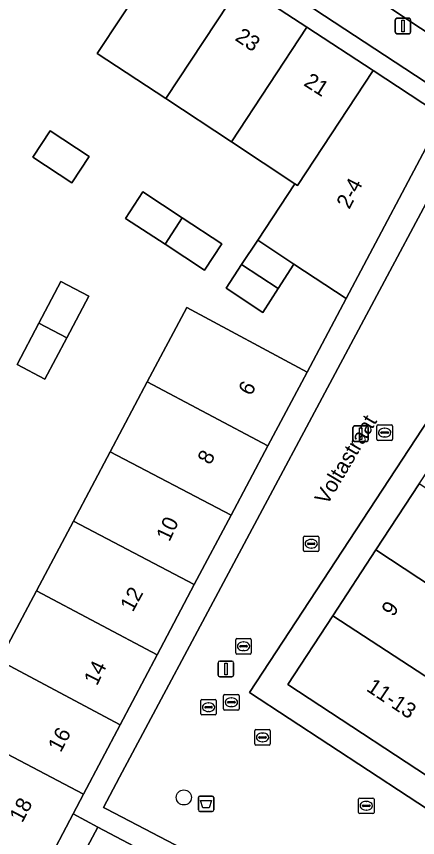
# Model space of a CAD drawing. Extents: x 159279 to 160377, y 384531 to 385888.
# Drawn here: x 160116.6 to 160142.5, y 384863.4 to 384916.5 of the extents above; entities that cross this region are included whole.
import ezdxf

# ---------------------------------------------------------------- set-up
doc = ezdxf.new("R2010")
doc.units = 0
for name, color, linetype in [('IMGEO_Afvalbak', 7, 'Continuous'), ('IMGEO_Boom', 7, 'Continuous'), ('IMGEO_Erf', 7, 'Continuous'), ('IMGEO_Kolk', 7, 'Continuous'), ('IMGEO_Lichtmast', 7, 'Continuous'), ('IMGEO_Muur', 7, 'Continuous'), ('IMGEO_Openbare_ruimte_label', 7, 'Continuous'), ('IMGEO_Pand', 7, 'Continuous'), ('IMGEO_Pand_nummerreeks', 7, 'Continuous'), ('IMGEO_Parkeervlak_open', 7, 'Continuous'), ('IMGEO_Rijbaan_lokaal_open', 7, 'Continuous'), ('IMGEO_Rioolput', 7, 'Continuous'), ('IMGEO_Voetpad_open', 7, 'Continuous')]:
    doc.layers.add(name, color=color, linetype=linetype)

msp = doc.modelspace()

# ---------------------------------------------------------------- linework, layer by layer
at = {"layer": 'IMGEO_Afvalbak'}
for p, q in [((160128.331, 384865.202), (160128.331, 384866.002)), ((160128.331, 384866.002), (160128.331, 384865.202)), ((160128.431, 384866.102), (160129.221, 384866.102)), ((160129.221, 384866.102), (160128.431, 384866.102)), ((160129.321, 384866.002), (160129.321, 384865.202)), ((160129.321, 384865.202), (160129.321, 384866.002)), ((160129.221, 384865.102), (160128.431, 384865.102)), ((160128.431, 384865.102), (160129.221, 384865.102))]:
    msp.add_line(p, q, dxfattribs=at)
msp.add_lwpolyline([(160128.474, 384865.816), (160129.178, 384865.816), (160129.029, 384865.346), (160128.623, 384865.346), (160128.474, 384865.816)], dxfattribs=at)
for centre, start, end in [((160128.431, 384866.002), 90, 180), ((160128.431, 384866.002), 90, 180), ((160129.221, 384866.002), 0, 90), ((160129.221, 384866.002), 360, 90), ((160128.431, 384865.202), 180, 270), ((160128.431, 384865.202), 180, 270), ((160129.221, 384865.202), 270, 0), ((160129.221, 384865.202), 270, 0)]:
    msp.add_arc(centre, 0.1, start, end, dxfattribs=at)
at = {"layer": 'IMGEO_Boom'}
msp.add_circle((160127.392, 384866.013), 0.489, dxfattribs=at)
at = {"layer": 'IMGEO_Erf'}
for points in [[(160115.461, 384874.856), (160117.857, 384879.37), (160120.252, 384883.882), (160122.633, 384888.368), (160125.028, 384892.882), (160127.58, 384897.69), (160135.373, 384893.518), (160137.897, 384898.278), (160134.512, 384900.483), (160133.487, 384898.91), (160132.489, 384897.377), (160130.12, 384898.936), (160131.125, 384900.462), (160132.172, 384902.053), (160134.568, 384905.693), (160130.475, 384908.395), (160126.231, 384911.197), (160121.797, 384914.125), (160126.501, 384921.251), (160120.794, 384924.922), (160116.735, 384918.777), (160114.751, 384920.091)], [(160117.671, 384856.282), (160121.822, 384864.098), (160120.237, 384864.943), (160118.441, 384861.542)]]:
    msp.add_lwpolyline(points, dxfattribs=at)
for points in [[(160118.749, 384909.118), (160121.262, 384907.465), (160120.141, 384905.761), (160117.628, 384907.414)], [(160124.743, 384905.161), (160127.294, 384903.49), (160129.845, 384901.818), (160128.727, 384900.112), (160126.176, 384901.784), (160123.625, 384903.455)], [(160118.024, 384896.682), (160119.436, 384899.363), (160121.241, 384898.413), (160119.822, 384895.733), (160118.402, 384893.052), (160116.613, 384894)]]:
    msp.add_lwpolyline(points, close=True, dxfattribs=at)
at = {"layer": 'IMGEO_Kolk'}
for p, q in [((160139.875, 384889.174), (160139.875, 384890.026)), ((160139.95, 384890.1), (160140.802, 384890.1)), ((160140.363, 384889.88), (160140.388, 384889.88)), ((160140.876, 384890.026), (160140.876, 384889.174)), ((160140.134, 384889.594), (160140.134, 384889.606)), ((160140.572, 384889.557), (160140.174, 384889.557)), ((160140.177, 384889.643), (160140.575, 384889.643)), ((160140.618, 384889.606), (160140.618, 384889.594)), ((160140.802, 384889.1), (160139.95, 384889.1)), ((160140.386, 384889.32), (160140.361, 384889.32)), ((160135.128, 384881.988), (160135.128, 384882.84)), ((160135.203, 384882.914), (160136.055, 384882.914)), ((160135.43, 384882.457), (160135.828, 384882.457)), ((160135.616, 384882.694), (160135.641, 384882.694)), ((160136.129, 384882.84), (160136.129, 384881.988)), ((160136.055, 384881.914), (160135.203, 384881.914)), ((160135.387, 384882.408), (160135.387, 384882.42)), ((160135.825, 384882.371), (160135.427, 384882.371)), ((160135.639, 384882.134), (160135.614, 384882.134)), ((160135.871, 384882.42), (160135.871, 384882.408)), ((160130.751, 384875.358), (160130.751, 384876.21)), ((160130.826, 384876.284), (160131.678, 384876.284)), ((160131.752, 384876.21), (160131.752, 384875.358)), ((160131.01, 384875.778), (160131.01, 384875.79)), ((160131.448, 384875.741), (160131.05, 384875.741)), ((160131.053, 384875.827), (160131.451, 384875.827)), ((160131.239, 384876.064), (160131.264, 384876.064)), ((160131.494, 384875.79), (160131.494, 384875.778)), ((160131.678, 384875.284), (160130.826, 384875.284)), ((160131.262, 384875.504), (160131.237, 384875.504)), ((160131.981, 384869.47), (160131.981, 384870.322)), ((160132.056, 384870.396), (160132.908, 384870.396)), ((160132.982, 384870.322), (160132.982, 384869.47)), ((160132.24, 384869.89), (160132.24, 384869.902)), ((160132.678, 384869.853), (160132.28, 384869.853)), ((160132.283, 384869.939), (160132.681, 384869.939)), ((160132.469, 384870.176), (160132.494, 384870.176)), ((160132.724, 384869.902), (160132.724, 384869.89)), ((160132.908, 384869.396), (160132.056, 384869.396)), ((160132.492, 384869.616), (160132.467, 384869.616)), ((160138.688, 384865.048), (160138.688, 384865.9)), ((160138.763, 384865.974), (160139.615, 384865.974)), ((160138.947, 384865.468), (160138.947, 384865.48)), ((160138.99, 384865.517), (160139.388, 384865.517)), ((160139.176, 384865.754), (160139.201, 384865.754)), ((160139.431, 384865.48), (160139.431, 384865.468)), ((160139.689, 384865.9), (160139.689, 384865.048)), ((160139.615, 384864.974), (160138.763, 384864.974)), ((160139.385, 384865.431), (160138.987, 384865.431)), ((160139.199, 384865.194), (160139.174, 384865.194))]:
    msp.add_line(p, q, dxfattribs=at)
for points in [[(160139.875, 384889.174), (160139.875, 384890.026)], [(160139.95, 384890.1), (160140.802, 384890.1)], [(160140.876, 384890.026), (160140.876, 384889.174)], [(160140.802, 384889.1), (160139.95, 384889.1)], [(160135.128, 384881.988), (160135.128, 384882.84)], [(160135.203, 384882.914), (160136.055, 384882.914)], [(160136.129, 384882.84), (160136.129, 384881.988)], [(160136.055, 384881.914), (160135.203, 384881.914)], [(160130.751, 384875.358), (160130.751, 384876.21)], [(160130.826, 384876.284), (160131.678, 384876.284)], [(160131.752, 384876.21), (160131.752, 384875.358)], [(160131.678, 384875.284), (160130.826, 384875.284)], [(160131.981, 384869.47), (160131.981, 384870.322)], [(160132.056, 384870.396), (160132.908, 384870.396)], [(160132.982, 384870.322), (160132.982, 384869.47)], [(160132.908, 384869.396), (160132.056, 384869.396)], [(160138.688, 384865.048), (160138.688, 384865.9)], [(160138.763, 384865.974), (160139.615, 384865.974)], [(160139.689, 384865.9), (160139.689, 384865.048)], [(160139.615, 384864.974), (160138.763, 384864.974)]]:
    msp.add_lwpolyline(points, dxfattribs=at)
for centre, radius, start, end in [((160139.952, 384890.024), 0.0765, 91.552, 178.448), ((160139.952, 384890.024), 0.0765, 91.552, 178.448), ((160140.8, 384890.024), 0.0765, 1.552, 88.448), ((160140.8, 384890.024), 0.0765, 1.552, 88.448), ((160140.174, 384889.603), 0.0403, 85.8775, 175.7526), ((160140.171, 384889.593), 0.0366, 178.938, 274.7102), ((160140.575, 384889.6), 0.043, 264.8664, 352.4533), ((160140.579, 384889.605), 0.0386, 1.7309, 96.639), ((160139.952, 384889.176), 0.0765, 181.552, 268.448), ((160139.952, 384889.176), 0.0765, 181.552, 268.448), ((160140.8, 384889.176), 0.0765, 271.552, 358.448), ((160140.8, 384889.176), 0.0765, 271.552, 358.448), ((160135.205, 384882.838), 0.0765, 91.552, 178.448), ((160135.205, 384882.838), 0.0765, 91.552, 178.448), ((160135.427, 384882.417), 0.0403, 85.8775, 175.7526), ((160135.832, 384882.419), 0.0386, 1.7309, 96.639), ((160136.053, 384882.838), 0.0765, 1.552, 88.448), ((160136.053, 384882.838), 0.0765, 1.552, 88.448), ((160135.205, 384881.99), 0.0765, 181.552, 268.448), ((160135.205, 384881.99), 0.0765, 181.552, 268.448), ((160135.424, 384882.407), 0.0366, 178.938, 274.7102), ((160135.828, 384882.414), 0.043, 264.8664, 352.4533), ((160136.053, 384881.99), 0.0765, 271.552, 358.448), ((160136.053, 384881.99), 0.0765, 271.552, 358.448), ((160130.828, 384876.208), 0.0765, 91.552, 178.448), ((160130.828, 384876.208), 0.0765, 91.552, 178.448), ((160131.676, 384876.208), 0.0765, 1.552, 88.448), ((160131.676, 384876.208), 0.0765, 1.552, 88.448), ((160131.05, 384875.787), 0.0403, 85.8775, 175.7526), ((160131.047, 384875.777), 0.0366, 178.938, 274.7102), ((160131.451, 384875.784), 0.043, 264.8664, 352.4533), ((160131.455, 384875.789), 0.0386, 1.7309, 96.639), ((160130.828, 384875.36), 0.0765, 181.552, 268.448), ((160130.828, 384875.36), 0.0765, 181.552, 268.448), ((160131.676, 384875.36), 0.0765, 271.552, 358.448), ((160131.676, 384875.36), 0.0765, 271.552, 358.448), ((160132.058, 384870.32), 0.0765, 91.552, 178.448), ((160132.058, 384870.32), 0.0765, 91.552, 178.448), ((160132.906, 384870.32), 0.0765, 1.552, 88.448), ((160132.906, 384870.32), 0.0765, 1.552, 88.448), ((160132.28, 384869.899), 0.0403, 85.8775, 175.7526), ((160132.277, 384869.889), 0.0366, 178.938, 274.7102), ((160132.681, 384869.896), 0.043, 264.8664, 352.4533), ((160132.685, 384869.901), 0.0386, 1.7309, 96.639), ((160132.058, 384869.472), 0.0765, 181.552, 268.448), ((160132.058, 384869.472), 0.0765, 181.552, 268.448), ((160132.906, 384869.472), 0.0765, 271.552, 358.448), ((160132.906, 384869.472), 0.0765, 271.552, 358.448), ((160138.765, 384865.898), 0.0765, 91.552, 178.448), ((160138.765, 384865.898), 0.0765, 91.552, 178.448), ((160138.987, 384865.477), 0.0403, 85.8775, 175.7526), ((160138.984, 384865.467), 0.0366, 178.938, 274.7102), ((160139.388, 384865.474), 0.043, 264.8664, 352.4533), ((160139.392, 384865.479), 0.0386, 1.7309, 96.639), ((160139.613, 384865.898), 0.0765, 1.552, 88.448), ((160139.613, 384865.898), 0.0765, 1.552, 88.448), ((160138.765, 384865.05), 0.0765, 181.552, 268.448), ((160138.765, 384865.05), 0.0765, 181.552, 268.448), ((160139.613, 384865.05), 0.0765, 271.552, 358.448), ((160139.613, 384865.05), 0.0765, 271.552, 358.448)]:
    msp.add_arc(centre, radius, start, end, dxfattribs=at)
for centre, major_axis, ratio, start_param, end_param in [((160140.362, 384889.6), (-0.387, 0.002), 0.722429, 4.712389, 7.853982), ((160140.387, 384889.6), (-0.39, 0.002), 0.717154, 1.570796, 4.712389), ((160135.615, 384882.414), (-0.387, 0.002), 0.722429, 4.712389, 7.853982), ((160135.64, 384882.414), (-0.39, 0.002), 0.717154, 1.570796, 4.712389), ((160131.238, 384875.784), (-0.387, 0.002), 0.722429, 4.712389, 7.853982), ((160131.263, 384875.784), (-0.39, 0.002), 0.717154, 1.570796, 4.712389), ((160132.468, 384869.896), (-0.387, 0.002), 0.722429, 4.712389, 7.853982), ((160132.493, 384869.896), (-0.39, 0.002), 0.717154, 1.570796, 4.712389), ((160139.175, 384865.474), (-0.387, 0.002), 0.722429, 4.712389, 7.853982), ((160139.2, 384865.474), (-0.39, 0.002), 0.717154, 1.570796, 4.712389)]:
    msp.add_ellipse(centre, major_axis=major_axis, ratio=ratio, start_param=start_param, end_param=end_param, dxfattribs=at)
at = {"layer": 'IMGEO_Lichtmast'}
for p, q in [((160141.063, 384915.492), (160141.063, 384916.292)), ((160141.063, 384916.292), (160141.063, 384915.492)), ((160141.163, 384916.392), (160141.953, 384916.392)), ((160141.953, 384916.392), (160141.163, 384916.392)), ((160142.053, 384916.292), (160142.053, 384915.492)), ((160142.053, 384915.492), (160142.053, 384916.292)), ((160141.953, 384915.392), (160141.163, 384915.392)), ((160141.163, 384915.392), (160141.953, 384915.392)), ((160138.323, 384889.136), (160138.323, 384889.936)), ((160138.323, 384889.936), (160138.323, 384889.136)), ((160138.423, 384890.036), (160139.213, 384890.036)), ((160139.213, 384890.036), (160138.423, 384890.036)), ((160139.313, 384889.936), (160139.313, 384889.136)), ((160139.313, 384889.136), (160139.313, 384889.936)), ((160139.213, 384889.036), (160138.423, 384889.036)), ((160138.423, 384889.036), (160139.213, 384889.036)), ((160129.613, 384873.92), (160129.613, 384874.72)), ((160129.613, 384874.72), (160129.613, 384873.92)), ((160129.713, 384874.82), (160130.503, 384874.82)), ((160130.503, 384874.82), (160129.713, 384874.82)), ((160130.603, 384874.72), (160130.603, 384873.92)), ((160130.603, 384873.92), (160130.603, 384874.72)), ((160130.503, 384873.82), (160129.713, 384873.82)), ((160129.713, 384873.82), (160130.503, 384873.82))]:
    msp.add_line(p, q, dxfattribs=at)
for points in [[(160141.483, 384916.267), (160141.633, 384916.267), (160141.633, 384915.517), (160141.483, 384915.517), (160141.483, 384916.267)], [(160138.743, 384889.911), (160138.893, 384889.911), (160138.893, 384889.161), (160138.743, 384889.161), (160138.743, 384889.911)], [(160130.033, 384874.695), (160130.183, 384874.695), (160130.183, 384873.945), (160130.033, 384873.945), (160130.033, 384874.695)]]:
    msp.add_lwpolyline(points, dxfattribs=at)
for centre, start, end in [((160141.163, 384916.292), 90, 180), ((160141.163, 384916.292), 90, 180), ((160141.953, 384916.292), 0, 90), ((160141.953, 384916.292), 360, 90), ((160141.163, 384915.492), 180, 270), ((160141.163, 384915.492), 180, 270), ((160141.953, 384915.492), 270, 0), ((160141.953, 384915.492), 270, 0), ((160138.423, 384889.936), 90, 180), ((160138.423, 384889.936), 90, 180), ((160139.213, 384889.936), 0, 90), ((160139.213, 384889.936), 360, 90), ((160138.423, 384889.136), 180, 270), ((160138.423, 384889.136), 180, 270), ((160139.213, 384889.136), 270, 0), ((160139.213, 384889.136), 270, 0), ((160129.713, 384874.72), 90, 180), ((160129.713, 384874.72), 90, 180), ((160130.503, 384874.72), 0, 90), ((160130.503, 384874.72), 360, 90), ((160129.713, 384873.92), 180, 270), ((160129.713, 384873.92), 180, 270), ((160130.503, 384873.92), 270, 0), ((160130.503, 384873.92), 270, 0)]:
    msp.add_arc(centre, 0.1, start, end, dxfattribs=at)
at = {"layer": 'IMGEO_Muur'}
msp.add_lwpolyline([(160137.897, 384898.278), (160135.373, 384893.518)], dxfattribs=at)
at = {"layer": 'IMGEO_Pand'}
for points in [[(160131.097, 384918.607), (160126.673, 384921.51), (160126.501, 384921.251), (160121.797, 384914.125), (160126.231, 384911.197)], [(160135.349, 384915.816), (160131.097, 384918.607), (160126.231, 384911.197), (160130.475, 384908.395)], [(160130.475, 384908.395), (160134.568, 384905.693), (160134.745, 384905.577), (160139.626, 384913.009), (160135.349, 384915.816)], [(160132.172, 384902.053), (160134.512, 384900.483), (160137.897, 384898.278), (160143.994, 384909.777), (160144.253, 384909.614), (160144.413, 384909.868), (160139.626, 384913.009), (160134.745, 384905.577), (160134.568, 384905.693)], [(160121.262, 384907.465), (160118.749, 384909.118), (160117.628, 384907.414), (160120.141, 384905.761)], [(160127.294, 384903.49), (160124.743, 384905.161), (160123.625, 384903.455), (160126.176, 384901.784)], [(160129.845, 384901.818), (160127.294, 384903.49), (160126.176, 384901.784), (160128.727, 384900.112)], [(160134.512, 384900.483), (160132.172, 384902.053), (160131.125, 384900.462), (160133.487, 384898.91)], [(160131.125, 384900.462), (160130.12, 384898.936), (160132.489, 384897.377), (160133.487, 384898.91)], [(160121.241, 384898.413), (160119.436, 384899.363), (160118.024, 384896.682), (160119.822, 384895.733)], [(160132.832, 384888.739), (160135.373, 384893.518), (160127.58, 384897.69), (160125.028, 384892.882)], [(160119.822, 384895.733), (160118.024, 384896.682), (160116.613, 384894), (160118.402, 384893.052)], [(160130.447, 384884.255), (160132.832, 384888.739), (160125.028, 384892.882), (160122.633, 384888.368)], [(160128.063, 384879.771), (160130.447, 384884.255), (160122.633, 384888.368), (160120.252, 384883.882)], [(160147.188, 384877.161), (160149.946, 384881.47), (160142.614, 384886.285), (160139.801, 384882.012)], [(160120.252, 384883.882), (160117.857, 384879.37), (160125.663, 384875.225), (160128.063, 384879.771)], [(160139.801, 384882.012), (160137.017, 384877.756), (160144.453, 384872.896), (160144.624, 384873.156), (160147.188, 384877.161)], [(160123.278, 384870.706), (160125.663, 384875.225), (160117.857, 384879.37), (160115.461, 384874.856)], [(160148.287, 384870.708), (160144.624, 384873.156), (160144.453, 384872.896), (160137.017, 384877.756), (160134.115, 384873.317), (160145.213, 384866.029), (160146.915, 384868.618)], [(160115.461, 384874.856), (160113.067, 384870.344), (160120.907, 384866.214), (160123.278, 384870.706)], [(160113.067, 384870.344), (160110.603, 384865.702), (160118.441, 384861.542), (160120.237, 384864.943), (160120.907, 384866.214)], [(160126.537, 384861.6), (160121.822, 384864.098), (160117.671, 384856.282), (160122.388, 384853.786)]]:
    msp.add_lwpolyline(points, close=True, dxfattribs=at)
at = {"layer": 'IMGEO_Parkeervlak_open'}
msp.add_lwpolyline([(160132.912, 384924.765), (160131.753, 384923.028), (160147.042, 384912.862), (160148.124, 384914.548)], close=True, dxfattribs=at)
at = {"layer": 'IMGEO_Rijbaan_lokaal_open'}
msp.add_lwpolyline([(160144.46, 384864.387), (160131.638, 384872.788), (160152.283, 384904.295), (160145.682, 384908.652), (160145.415, 384908.828), (160123.226, 384867.33), (160122.202, 384865.37), (160122.406, 384865.263), (160160.06, 384845.593), (160164.806, 384843.113), (160173.478, 384845.373)], close=True, dxfattribs=at)
at = {"layer": 'IMGEO_Rioolput'}
for p, q in [((160129.965, 384871.737), (160129.965, 384872.589)), ((160130.04, 384872.663), (160130.892, 384872.663)), ((160130.453, 384872.443), (160130.478, 384872.443)), ((160130.966, 384872.589), (160130.966, 384871.737)), ((160128.49, 384871.42), (160128.49, 384872.272)), ((160128.565, 384872.346), (160129.417, 384872.346)), ((160128.749, 384871.84), (160128.749, 384871.852)), ((160128.792, 384871.889), (160129.19, 384871.889)), ((160128.978, 384872.126), (160129.003, 384872.126)), ((160129.233, 384871.852), (160129.233, 384871.84)), ((160129.491, 384872.272), (160129.491, 384871.42)), ((160130.224, 384872.157), (160130.224, 384872.169)), ((160130.662, 384872.12), (160130.264, 384872.12)), ((160130.267, 384872.206), (160130.665, 384872.206)), ((160130.476, 384871.883), (160130.451, 384871.883)), ((160130.708, 384872.169), (160130.708, 384872.157)), ((160129.417, 384871.346), (160128.565, 384871.346)), ((160129.187, 384871.803), (160128.789, 384871.803)), ((160129.001, 384871.566), (160128.976, 384871.566)), ((160130.892, 384871.663), (160130.04, 384871.663))]:
    msp.add_line(p, q, dxfattribs=at)
for points in [[(160129.965, 384871.737), (160129.965, 384872.589)], [(160130.04, 384872.663), (160130.892, 384872.663)], [(160130.966, 384872.589), (160130.966, 384871.737)], [(160128.49, 384871.42), (160128.49, 384872.272)], [(160128.565, 384872.346), (160129.417, 384872.346)], [(160129.491, 384872.272), (160129.491, 384871.42)], [(160129.417, 384871.346), (160128.565, 384871.346)], [(160130.892, 384871.663), (160130.04, 384871.663)]]:
    msp.add_lwpolyline(points, dxfattribs=at)
for centre, radius, start, end in [((160130.042, 384872.587), 0.0765, 91.552, 178.448), ((160130.042, 384872.587), 0.0765, 91.552, 178.448), ((160130.89, 384872.587), 0.0765, 1.552, 88.448), ((160130.89, 384872.587), 0.0765, 1.552, 88.448), ((160128.567, 384872.27), 0.0765, 91.552, 178.448), ((160128.567, 384872.27), 0.0765, 91.552, 178.448), ((160128.789, 384871.849), 0.0403, 85.8775, 175.7526), ((160128.786, 384871.839), 0.0366, 178.938, 274.7102), ((160129.19, 384871.846), 0.043, 264.8664, 352.4533), ((160129.194, 384871.851), 0.0386, 1.7309, 96.639), ((160129.415, 384872.27), 0.0765, 1.552, 88.448), ((160129.415, 384872.27), 0.0765, 1.552, 88.448), ((160130.264, 384872.166), 0.0403, 85.8775, 175.7526), ((160130.261, 384872.156), 0.0366, 178.938, 274.7102), ((160130.665, 384872.163), 0.043, 264.8664, 352.4533), ((160130.669, 384872.168), 0.0386, 1.7309, 96.639), ((160128.567, 384871.422), 0.0765, 181.552, 268.448), ((160128.567, 384871.422), 0.0765, 181.552, 268.448), ((160129.415, 384871.422), 0.0765, 271.552, 358.448), ((160129.415, 384871.422), 0.0765, 271.552, 358.448), ((160130.042, 384871.739), 0.0765, 181.552, 268.448), ((160130.042, 384871.739), 0.0765, 181.552, 268.448), ((160130.89, 384871.739), 0.0765, 271.552, 358.448), ((160130.89, 384871.739), 0.0765, 271.552, 358.448)]:
    msp.add_arc(centre, radius, start, end, dxfattribs=at)
for centre, major_axis, ratio, start_param, end_param in [((160130.452, 384872.163), (-0.387, 0.002), 0.722429, 4.712389, 7.853982), ((160130.477, 384872.163), (-0.39, 0.002), 0.717154, 1.570796, 4.712389), ((160128.977, 384871.846), (-0.387, 0.002), 0.722429, 4.712389, 7.853982), ((160129.002, 384871.846), (-0.39, 0.002), 0.717154, 1.570796, 4.712389)]:
    msp.add_ellipse(centre, major_axis=major_axis, ratio=ratio, start_param=start_param, end_param=end_param, dxfattribs=at)
at = {"layer": 'IMGEO_Voetpad_open'}
for points in [[(160086.157, 384939.222), (160089.753, 384936.917), (160093.69, 384943.003), (160104.189, 384936.126), (160105.655, 384938.422), (160118.03, 384930.3), (160122.413, 384927.373), (160120.794, 384924.922), (160126.501, 384921.251), (160126.673, 384921.51), (160127.359, 384922.555), (160146.249, 384910.155), (160145.591, 384909.095), (160145.415, 384908.828), (160145.682, 384908.652), (160152.283, 384904.295), (160152.462, 384904.56), (160153.176, 384905.626), (160155.863, 384909.579), (160148.124, 384914.548), (160147.042, 384912.862), (160131.753, 384923.028)], [(160160.06, 384845.593), (160122.406, 384865.263), (160122.202, 384865.37), (160123.226, 384867.33), (160145.415, 384908.828), (160144.253, 384909.614), (160143.994, 384909.777), (160137.897, 384898.278), (160135.373, 384893.518), (160132.832, 384888.739), (160130.447, 384884.255), (160128.063, 384879.771), (160125.663, 384875.225), (160123.278, 384870.706), (160120.907, 384866.214), (160120.237, 384864.943), (160121.822, 384864.098), (160126.537, 384861.6)]]:
    msp.add_lwpolyline(points, dxfattribs=at)
for points in [[(160145.415, 384908.828), (160145.591, 384909.095), (160146.249, 384910.155), (160127.359, 384922.555), (160126.673, 384921.51), (160131.097, 384918.607), (160135.349, 384915.816), (160139.626, 384913.009), (160144.413, 384909.868), (160144.253, 384909.614)], [(160161.907, 384855.037), (160156.334, 384858.705), (160154.202, 384860.098), (160148.735, 384863.71), (160145.213, 384866.029), (160134.115, 384873.317), (160137.017, 384877.756), (160139.801, 384882.012), (160142.614, 384886.285), (160145.411, 384890.534), (160148.224, 384894.807), (160151.02, 384899.055), (160153.797, 384903.272), (160153.63, 384903.381), (160152.547, 384904.115), (160152.283, 384904.295), (160131.638, 384872.788), (160144.46, 384864.387), (160173.478, 384845.373), (160172.999, 384847.761)]]:
    msp.add_lwpolyline(points, close=True, dxfattribs=at)

# ---------------------------------------------------------------- texts
at = {"layer": 'IMGEO_Openbare_ruimte_label'}
msp.add_text('Voltastraat', height=1, rotation=59.3311, dxfattribs=at).set_placement((160136.653, 384884.858))
at = {"layer": 'IMGEO_Pand_nummerreeks'}
for s, rotation, p in [('23', 326.2199, (160130.645, 384915.012)), ('21', 327.4781, (160135.084, 384912.083)), ('2-4', 62.4461, (160138.087, 384903.996)), ('6', 62.7905, (160131.746, 384891.93)), ('8', 61.8442, (160129.098, 384887.464)), ('10', 64.8327, (160126.457, 384882.498)), ('12', 61.3964, (160124.093, 384877.953)), ('9', 56.3174, (160140.929, 384877.645)), ('14', 63.6734, (160121.771, 384873.188)), ('11-13', 326.2476, (160139.132, 384872.947)), ('16', 61.9865, (160119.429, 384868.871)), ('18', 62.1963, (160116.945, 384864.323))]:
    msp.add_text(s, height=1, rotation=rotation, dxfattribs=at).set_placement(p)

doc.saveas('drawing.dxf')
